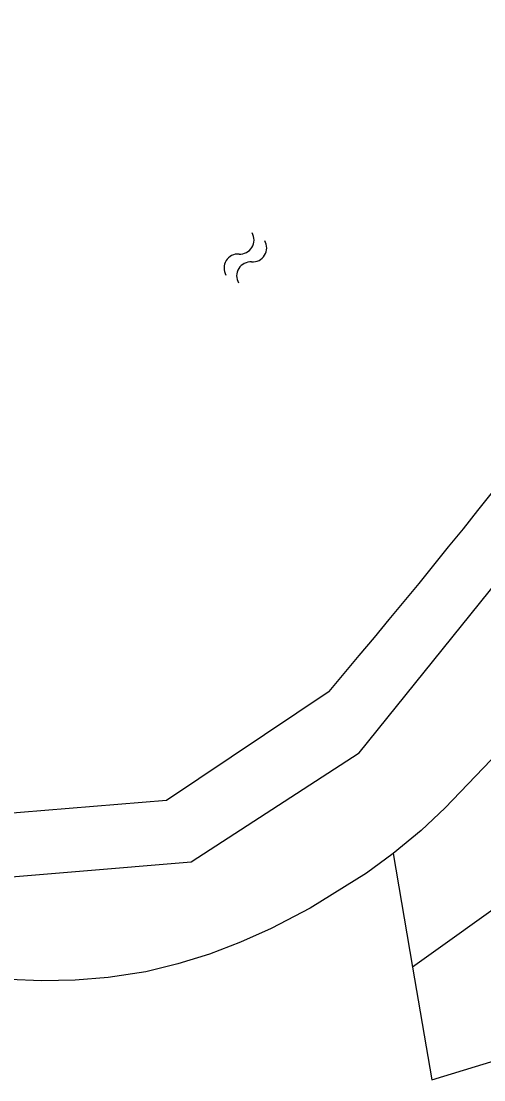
# Model space of a CAD drawing. Extents: x 131000 to 133013, y 393000 to 396501.
# Drawn here: x 131477.83 to 131491.81, y 394942.67 to 394974.61 of the extents above; entities that cross this region are included whole.
import ezdxf

# ---------------------------------------------------------------- set-up
doc = ezdxf.new("R2010")
doc.units = 0
for name, color, linetype in [('gg-knt-BGT kruinlijn', 7, 'Continuous'), ('gg-kntw-beschoeiing', 7, 'Continuous'), ('gt-grn-groengrens', 7, 'Continuous'), ('gt-symb-watersymbool', 7, 'Continuous')]:
    doc.layers.add(name, color=color, linetype=linetype)

# ---------------------------------------------------------------- blocks, each defined once
blk = doc.blocks.new('gt0-WA')
at = {"layer": 'gt-symb-watersymbool'}
for centre, start, end in [((-0.323, 0.022), 28.0725, 151.9275), ((0.427, 0.422), 208.0725, 331.9275), ((-0.323, -0.428), 28.0725, 151.9275), ((0.427, -0.028), 208.0725, 331.9275)]:
    blk.add_arc(centre, 0.425, start, end, dxfattribs=at)

msp = doc.modelspace()

# ---------------------------------------------------------------- linework, layer by layer
at = {"layer": 'gg-knt-BGT kruinlijn'}
for points in [[(131518.642, 394993.607), (131518.08, 394991.705), (131517.47, 394989.83), (131517.103, 394988.897), (131516.674, 394987.996), (131515.981, 394986.841), (131513.472, 394983.339), (131509.098, 394976.507), (131504.299, 394969.289), (131498.164, 394959.772), (131497.003, 394958.143), (131496.005, 394956.871), (131492.02, 394952.32), (131490.64, 394950.873), (131489.908, 394950.194), (131489.068, 394949.5)], [(131489.068, 394949.5), (131488.261, 394948.908), (131486.556, 394947.848), (131485.378, 394947.239), (131484.46, 394946.827), (131483.523, 394946.466), (131482.568, 394946.166), (131481.597, 394945.933), (131480.461, 394945.758), (131479.463, 394945.679), (131478.458, 394945.662), (131477.454, 394945.698), (131476.477, 394945.783), (131475.486, 394945.928), (131474.511, 394946.145), (131472.967, 394946.665)]]:
    msp.add_lwpolyline(points, dxfattribs=at)
at = {"layer": 'gg-kntw-beschoeiing'}
msp.add_lwpolyline([(131487.13, 394954.39), (131482.22, 394951.103), (131476.332, 394950.616), (131472.429, 394952.136), (131470.673, 394951.219)], dxfattribs=at)
msp.add_arc((131322.106, 395094.917), 216.75, 319.58377, 331.54823, dxfattribs=at)
at = {"layer": 'gt-grn-groengrens'}
msp.add_line((131489.068, 394949.5), (131489.652, 394946.069), dxfattribs=at)
for points in [[(131566.259, 395025.074), (131557.323, 395019.302), (131546.43, 395009.158), (131535.538, 395000.401), (131530.305, 394994.634), (131523.364, 394983.422), (131517.918, 394970.714), (131515.355, 394964.947), (131514.287, 394963.666), (131489.652, 394946.069)], [(131471.088, 394950.395), (131475.851, 394948.654), (131482.963, 394949.251), (131488.043, 394952.54), (131498.984, 394966.101), (131511.217, 394984.741), (131515.21, 394991.488), (131516.44, 394994.424)], [(131489.652, 394946.069), (131490.23, 394942.67), (131497.524, 394944.892), (131499.904, 394945.864), (131500.408, 394946.266), (131512.183, 394959.392), (131512.905, 394960.056), (131513.778, 394960.668), (131514.656, 394961.154), (131517.754, 394962.059)]]:
    msp.add_lwpolyline(points, dxfattribs=at)

# ---------------------------------------------------------------- block references
at = {"layer": 'gt-symb-watersymbool', "rotation": 58.122183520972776}
msp.add_blockref('gt0-WA', (131484.572, 394967.427), dxfattribs=at)

doc.saveas('drawing.dxf')
